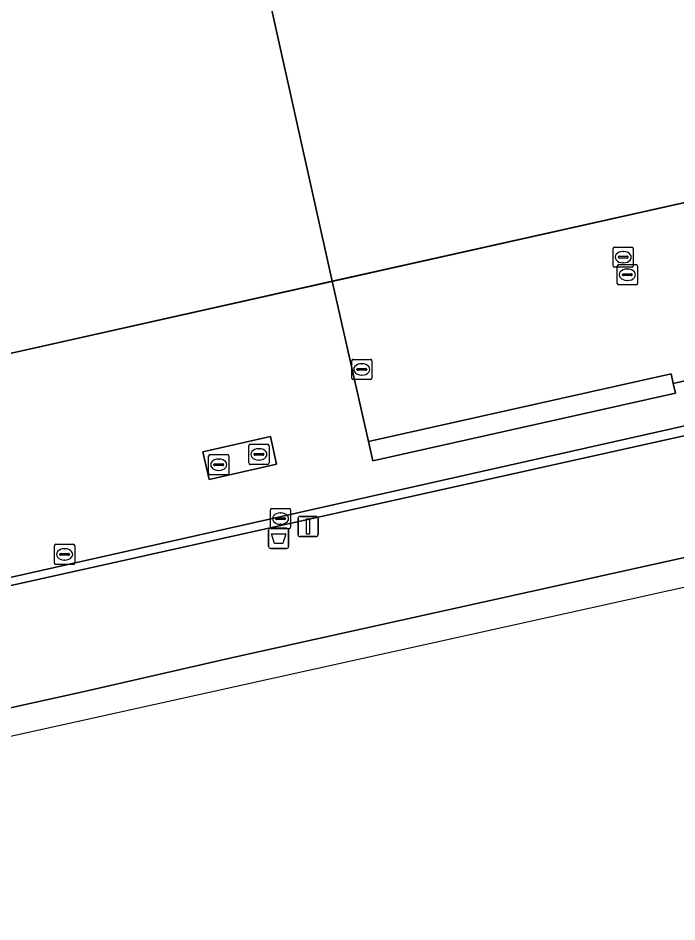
# Model space of a CAD drawing. Extents: x 160806 to 161707, y 383696 to 384148.
# Drawn here: x 161511.02 to 161543.61, y 383820.65 to 383865.37 of the extents above; entities that cross this region are included whole.
import ezdxf

# ---------------------------------------------------------------- set-up
doc = ezdxf.new("R2010")
doc.units = 0
for name, color, linetype in [('IMGEO_Afvalbak', 7, 'Continuous'), ('IMGEO_Brandkraan', 7, 'Continuous'), ('IMGEO_Erf', 7, 'Continuous'), ('IMGEO_Groenvoorziening', 7, 'Continuous'), ('IMGEO_Hek', 7, 'Continuous'), ('IMGEO_Kolk', 7, 'Continuous'), ('IMGEO_Lichtmast', 7, 'Continuous'), ('IMGEO_Muur', 7, 'Continuous'), ('IMGEO_Pand', 7, 'Continuous'), ('IMGEO_Pand_overbouw', 7, 'Continuous'), ('IMGEO_Rijbaan_lokaal_gesloten', 7, 'Continuous'), ('IMGEO_Rijbaan_lokaal_open', 7, 'Continuous'), ('IMGEO_Rioolput', 7, 'Continuous'), ('IMGEO_Spoorbaan_halfverhard', 7, 'Continuous'), ('IMGEO_Terreindeel_gesloten', 7, 'Continuous'), ('IMGEO_Verkeerseiland_open', 7, 'Continuous')]:
    doc.layers.add(name, color=color, linetype=linetype)

msp = doc.modelspace()

# ---------------------------------------------------------------- linework, layer by layer
at = {"layer": 'IMGEO_Afvalbak'}
for p, q in [((161523.513, 383840.13), (161524.303, 383840.13)), ((161524.303, 383840.13), (161523.513, 383840.13)), ((161523.413, 383839.23), (161523.413, 383840.03)), ((161523.413, 383840.03), (161523.413, 383839.23)), ((161524.403, 383840.03), (161524.403, 383839.23)), ((161524.403, 383839.23), (161524.403, 383840.03)), ((161524.303, 383839.13), (161523.513, 383839.13)), ((161523.513, 383839.13), (161524.303, 383839.13))]:
    msp.add_line(p, q, dxfattribs=at)
msp.add_lwpolyline([(161523.556, 383839.844), (161524.26, 383839.844), (161524.111, 383839.374), (161523.705, 383839.374), (161523.556, 383839.844)], dxfattribs=at)
for centre, start, end in [((161523.513, 383840.03), 90, 180), ((161523.513, 383840.03), 90, 180), ((161524.303, 383840.03), 0, 90), ((161524.303, 383840.03), 360, 90), ((161523.513, 383839.23), 180, 270), ((161523.513, 383839.23), 180, 270), ((161524.303, 383839.23), 270, 0), ((161524.303, 383839.23), 270, 0)]:
    msp.add_arc(centre, 0.1, start, end, dxfattribs=at)
at = {"layer": 'IMGEO_Brandkraan'}
for p, q in [((161512.817, 383838.406), (161512.817, 383839.258)), ((161512.892, 383839.332), (161513.744, 383839.332)), ((161513.818, 383839.258), (161513.818, 383838.406)), ((161513.076, 383838.826), (161513.076, 383838.838)), ((161513.514, 383838.789), (161513.116, 383838.789)), ((161513.119, 383838.875), (161513.517, 383838.875)), ((161513.305, 383839.112), (161513.33, 383839.112)), ((161513.56, 383838.838), (161513.56, 383838.826)), ((161513.744, 383838.332), (161512.892, 383838.332)), ((161513.328, 383838.552), (161513.303, 383838.552))]:
    msp.add_line(p, q, dxfattribs=at)
for points in [[(161512.817, 383838.406), (161512.817, 383839.258)], [(161512.892, 383839.332), (161513.744, 383839.332)], [(161513.818, 383839.258), (161513.818, 383838.406)], [(161513.744, 383838.332), (161512.892, 383838.332)]]:
    msp.add_lwpolyline(points, dxfattribs=at)
for centre, radius, start, end in [((161512.894, 383839.256), 0.0765, 91.552, 178.448), ((161512.894, 383839.256), 0.0765, 91.552, 178.448), ((161513.742, 383839.256), 0.0765, 1.552, 88.448), ((161513.742, 383839.256), 0.0765, 1.552, 88.448), ((161513.116, 383838.835), 0.0403, 85.8775, 175.7526), ((161513.113, 383838.825), 0.0366, 178.938, 274.7102), ((161513.517, 383838.832), 0.043, 264.8664, 352.4533), ((161513.521, 383838.837), 0.0386, 1.7309, 96.639), ((161512.894, 383838.408), 0.0765, 181.552, 268.448), ((161512.894, 383838.408), 0.0765, 181.552, 268.448), ((161513.742, 383838.408), 0.0765, 271.552, 358.448), ((161513.742, 383838.408), 0.0765, 271.552, 358.448)]:
    msp.add_arc(centre, radius, start, end, dxfattribs=at)
for centre, major_axis, ratio, start_param, end_param in [((161513.304, 383838.832), (-0.387, 0.002), 0.722429, 4.712389, 7.853982), ((161513.329, 383838.832), (-0.39, 0.002), 0.717154, 1.570796, 4.712389)]:
    msp.add_ellipse(centre, major_axis=major_axis, ratio=ratio, start_param=start_param, end_param=end_param, dxfattribs=at)
at = {"layer": 'IMGEO_Erf'}
msp.add_lwpolyline([(161522.889, 383868.814), (161522.234, 383871.748), (161502.965, 383867.464), (161500.733, 383865.636), (161501.103, 383863.975), (161504.78, 383847.479), (161526.561, 383852.352)], close=True, dxfattribs=at)
at = {"layer": 'IMGEO_Groenvoorziening'}
msp.add_lwpolyline([(161573.981, 383851.379), (161498.641, 383834.626), (161467.119, 383827.496), (161467.565, 383825.499), (161468.352, 383821.972), (161470.021, 383822.345), (161472.634, 383822.879), (161475.023, 383823.371), (161479.934, 383824.467), (161509.272, 383830.942), (161514.217, 383832.035), (161521.635, 383833.723), (161580.201, 383846.689)], dxfattribs=at)
at = {"layer": 'IMGEO_Hek'}
msp.add_lwpolyline([(161468.352, 383821.972), (161470.021, 383822.345), (161472.634, 383822.879), (161475.023, 383823.371), (161479.934, 383824.467), (161509.272, 383830.942), (161514.217, 383832.035), (161521.635, 383833.723), (161580.201, 383846.689), (161582.51, 383847.687), (161585.012, 383847.75), (161614.342, 383854.325), (161641.301, 383860.274), (161651.06, 383862.411), (161662.497, 383864.892), (161670.593, 383866.669), (161682.93, 383869.376), (161687.731, 383870.454), (161692.46, 383871.911), (161696.167, 383872.737)], dxfattribs=at)
at = {"layer": 'IMGEO_Kolk'}
for p, q in [((161523.501, 383840.178), (161523.501, 383841.03)), ((161523.576, 383841.104), (161524.428, 383841.104)), ((161524.502, 383841.03), (161524.502, 383840.178)), ((161523.76, 383840.598), (161523.76, 383840.61)), ((161524.198, 383840.561), (161523.8, 383840.561)), ((161523.803, 383840.647), (161524.201, 383840.647)), ((161523.989, 383840.884), (161524.014, 383840.884)), ((161524.244, 383840.61), (161524.244, 383840.598)), ((161524.428, 383840.104), (161523.576, 383840.104)), ((161524.012, 383840.324), (161523.987, 383840.324))]:
    msp.add_line(p, q, dxfattribs=at)
for points in [[(161523.501, 383840.178), (161523.501, 383841.03)], [(161523.576, 383841.104), (161524.428, 383841.104)], [(161524.502, 383841.03), (161524.502, 383840.178)], [(161524.428, 383840.104), (161523.576, 383840.104)]]:
    msp.add_lwpolyline(points, dxfattribs=at)
for centre, radius, start, end in [((161523.578, 383841.028), 0.0765, 91.552, 178.448), ((161523.578, 383841.028), 0.0765, 91.552, 178.448), ((161524.426, 383841.028), 0.0765, 1.552, 88.448), ((161524.426, 383841.028), 0.0765, 1.552, 88.448), ((161523.8, 383840.607), 0.0403, 85.8775, 175.7526), ((161523.797, 383840.597), 0.0366, 178.938, 274.7102), ((161524.201, 383840.604), 0.043, 264.8664, 352.4533), ((161524.205, 383840.609), 0.0386, 1.7309, 96.639), ((161523.578, 383840.18), 0.0765, 181.552, 268.448), ((161523.578, 383840.18), 0.0765, 181.552, 268.448), ((161524.426, 383840.18), 0.0765, 271.552, 358.448), ((161524.426, 383840.18), 0.0765, 271.552, 358.448)]:
    msp.add_arc(centre, radius, start, end, dxfattribs=at)
for centre, major_axis, ratio, start_param, end_param in [((161523.988, 383840.604), (-0.387, 0.002), 0.722429, 4.712389, 7.853982), ((161524.013, 383840.604), (-0.39, 0.002), 0.717154, 1.570796, 4.712389)]:
    msp.add_ellipse(centre, major_axis=major_axis, ratio=ratio, start_param=start_param, end_param=end_param, dxfattribs=at)
at = {"layer": 'IMGEO_Lichtmast'}
for p, q in [((161524.868, 383839.812), (161524.868, 383840.612)), ((161524.868, 383840.612), (161524.868, 383839.812)), ((161524.968, 383840.712), (161525.758, 383840.712)), ((161525.758, 383840.712), (161524.968, 383840.712)), ((161525.858, 383840.612), (161525.858, 383839.812)), ((161525.858, 383839.812), (161525.858, 383840.612)), ((161525.758, 383839.712), (161524.968, 383839.712)), ((161524.968, 383839.712), (161525.758, 383839.712))]:
    msp.add_line(p, q, dxfattribs=at)
msp.add_lwpolyline([(161525.288, 383840.587), (161525.438, 383840.587), (161525.438, 383839.837), (161525.288, 383839.837), (161525.288, 383840.587)], dxfattribs=at)
for centre, start, end in [((161524.968, 383840.612), 90, 180), ((161524.968, 383840.612), 90, 180), ((161525.758, 383840.612), 0, 90), ((161525.758, 383840.612), 360, 90), ((161524.968, 383839.812), 180, 270), ((161524.968, 383839.812), 180, 270), ((161525.758, 383839.812), 270, 0), ((161525.758, 383839.812), 270, 0)]:
    msp.add_arc(centre, 0.1, start, end, dxfattribs=at)
at = {"layer": 'IMGEO_Muur'}
msp.add_lwpolyline([(161504.78, 383847.479), (161526.561, 383852.352)], dxfattribs=at)
at = {"layer": 'IMGEO_Pand'}
msp.add_lwpolyline([(161539.638, 383935.367), (161532.156, 383929.275), (161531.72, 383931.221), (161514.903, 383917.532), (161521.152, 383889.432), (161518.425, 383888.826), (161522.234, 383871.748), (161522.889, 383868.814), (161526.561, 383852.352), (161548.06, 383857.157), (161555.04, 383858.718), (161562.148, 383860.307), (161569.113, 383861.863), (161576.544, 383863.524), (161577.028, 383863.632), (161563.33, 383924.497), (161562.871, 383924.395), (161556.299, 383953.974), (161555.972, 383953.708), (161543.162, 383943.281), (161544.114, 383939.013), (161542.463, 383937.675)], dxfattribs=at)
msp.add_lwpolyline([(161528.575, 383843.467), (161543.538, 383846.812), (161543.429, 383847.297), (161543.324, 383847.768), (161528.361, 383844.424)], close=True, dxfattribs=at)
at = {"layer": 'IMGEO_Pand_overbouw'}
for points in [[(161576.544, 383863.524), (161556.299, 383953.974), (161403.923, 383918.874), (161417.58, 383859.039), (161456.542, 383836.683)], [(161528.361, 383844.424), (161543.324, 383847.768), (161543.429, 383847.297), (161563.684, 383851.904), (161563.598, 383852.289), (161564.087, 383852.398), (161564.314, 383851.381), (161570.888, 383852.873), (161570.772, 383853.411), (161571.26, 383853.517), (161571.376, 383852.984), (161577.953, 383854.477), (161577.833, 383854.991), (161578.32, 383855.104), (161578.44, 383854.587), (161578.518, 383854.253), (161578.534, 383854.609), (161576.544, 383863.524), (161569.113, 383861.863), (161562.148, 383860.307), (161555.04, 383858.718), (161548.06, 383857.157), (161526.561, 383852.352)]]:
    msp.add_lwpolyline(points, close=True, dxfattribs=at)
at = {"layer": 'IMGEO_Rijbaan_lokaal_gesloten'}
for points in [[(161461.912, 383826.794), (161498.576, 383834.978), (161578.911, 383853.047)], [(161563.684, 383851.904), (161543.429, 383847.297), (161543.538, 383846.812), (161528.575, 383843.467), (161528.361, 383844.424), (161526.561, 383852.352), (161504.78, 383847.479), (161506.83, 383838.307), (161506.382, 383838.207), (161505.992, 383838.118), (161499.356, 383836.637), (161498.965, 383836.551), (161492.331, 383835.072), (161491.941, 383834.982), (161491.469, 383834.876), (161489.445, 383844.046), (161474.936, 383840.799)]]:
    msp.add_lwpolyline(points, dxfattribs=at)
msp.add_lwpolyline([(161520.154, 383843.908), (161523.499, 383844.672), (161523.807, 383843.295), (161520.469, 383842.539)], close=True, dxfattribs=at)
at = {"layer": 'IMGEO_Rijbaan_lokaal_open'}
msp.add_lwpolyline([(161548.06, 383857.157), (161526.561, 383852.352), (161528.361, 383844.424), (161543.324, 383847.768), (161543.429, 383847.297), (161563.684, 383851.904)], dxfattribs=at)
at = {"layer": 'IMGEO_Rioolput'}
for p, q in [((161540.456, 383853.116), (161540.456, 383853.968)), ((161540.531, 383854.042), (161541.383, 383854.042)), ((161541.457, 383853.968), (161541.457, 383853.116)), ((161540.715, 383853.536), (161540.715, 383853.548)), ((161541.153, 383853.499), (161540.755, 383853.499)), ((161540.758, 383853.585), (161541.156, 383853.585)), ((161540.944, 383853.822), (161540.969, 383853.822)), ((161541.199, 383853.548), (161541.199, 383853.536)), ((161541.383, 383853.042), (161540.531, 383853.042)), ((161540.66, 383852.244), (161540.66, 383853.096)), ((161540.735, 383853.17), (161541.587, 383853.17)), ((161540.967, 383853.262), (161540.942, 383853.262)), ((161541.661, 383853.096), (161541.661, 383852.244)), ((161540.919, 383852.664), (161540.919, 383852.676)), ((161541.357, 383852.627), (161540.959, 383852.627)), ((161540.962, 383852.713), (161541.36, 383852.713)), ((161541.148, 383852.95), (161541.173, 383852.95)), ((161541.403, 383852.676), (161541.403, 383852.664)), ((161541.587, 383852.17), (161540.735, 383852.17)), ((161541.171, 383852.39), (161541.146, 383852.39)), ((161527.522, 383847.559), (161527.522, 383848.411)), ((161527.597, 383848.485), (161528.449, 383848.485)), ((161528.01, 383848.265), (161528.035, 383848.265)), ((161528.523, 383848.411), (161528.523, 383847.559)), ((161527.781, 383847.979), (161527.781, 383847.991)), ((161528.219, 383847.942), (161527.821, 383847.942)), ((161527.824, 383848.028), (161528.222, 383848.028)), ((161528.033, 383847.705), (161528.008, 383847.705)), ((161528.265, 383847.991), (161528.265, 383847.979)), ((161528.449, 383847.485), (161527.597, 383847.485)), ((161522.431, 383843.356), (161522.431, 383844.208)), ((161522.506, 383844.282), (161523.358, 383844.282)), ((161522.919, 383844.062), (161522.944, 383844.062)), ((161523.432, 383844.208), (161523.432, 383843.356)), ((161520.446, 383842.843), (161520.446, 383843.695)), ((161520.521, 383843.769), (161521.373, 383843.769)), ((161521.447, 383843.695), (161521.447, 383842.843)), ((161522.69, 383843.776), (161522.69, 383843.788)), ((161523.128, 383843.739), (161522.73, 383843.739)), ((161522.733, 383843.825), (161523.131, 383843.825)), ((161523.174, 383843.788), (161523.174, 383843.776)), ((161520.705, 383843.263), (161520.705, 383843.275)), ((161521.143, 383843.226), (161520.745, 383843.226)), ((161520.748, 383843.312), (161521.146, 383843.312)), ((161520.934, 383843.549), (161520.959, 383843.549)), ((161521.189, 383843.275), (161521.189, 383843.263)), ((161523.358, 383843.282), (161522.506, 383843.282)), ((161522.942, 383843.502), (161522.917, 383843.502)), ((161521.373, 383842.769), (161520.521, 383842.769)), ((161520.957, 383842.989), (161520.932, 383842.989))]:
    msp.add_line(p, q, dxfattribs=at)
for points in [[(161540.456, 383853.116), (161540.456, 383853.968)], [(161540.531, 383854.042), (161541.383, 383854.042)], [(161541.457, 383853.968), (161541.457, 383853.116)], [(161541.383, 383853.042), (161540.531, 383853.042)], [(161540.66, 383852.244), (161540.66, 383853.096)], [(161540.735, 383853.17), (161541.587, 383853.17)], [(161541.661, 383853.096), (161541.661, 383852.244)], [(161541.587, 383852.17), (161540.735, 383852.17)], [(161527.522, 383847.559), (161527.522, 383848.411)], [(161527.597, 383848.485), (161528.449, 383848.485)], [(161528.523, 383848.411), (161528.523, 383847.559)], [(161528.449, 383847.485), (161527.597, 383847.485)], [(161522.431, 383843.356), (161522.431, 383844.208)], [(161522.506, 383844.282), (161523.358, 383844.282)], [(161523.432, 383844.208), (161523.432, 383843.356)], [(161520.446, 383842.843), (161520.446, 383843.695)], [(161520.521, 383843.769), (161521.373, 383843.769)], [(161521.447, 383843.695), (161521.447, 383842.843)], [(161523.358, 383843.282), (161522.506, 383843.282)], [(161521.373, 383842.769), (161520.521, 383842.769)]]:
    msp.add_lwpolyline(points, dxfattribs=at)
for centre, radius, start, end in [((161540.533, 383853.966), 0.0765, 91.552, 178.448), ((161540.533, 383853.966), 0.0765, 91.552, 178.448), ((161541.381, 383853.966), 0.0765, 1.552, 88.448), ((161541.381, 383853.966), 0.0765, 1.552, 88.448), ((161540.755, 383853.545), 0.0403, 85.8775, 175.7526), ((161540.752, 383853.535), 0.0366, 178.938, 274.7102), ((161541.156, 383853.542), 0.043, 264.8664, 352.4533), ((161541.16, 383853.547), 0.0386, 1.7309, 96.639), ((161540.533, 383853.118), 0.0765, 181.552, 268.448), ((161540.533, 383853.118), 0.0765, 181.552, 268.448), ((161540.737, 383853.094), 0.0765, 91.552, 178.448), ((161540.737, 383853.094), 0.0765, 91.552, 178.448), ((161541.381, 383853.118), 0.0765, 271.552, 358.448), ((161541.381, 383853.118), 0.0765, 271.552, 358.448), ((161541.585, 383853.094), 0.0765, 1.552, 88.448), ((161541.585, 383853.094), 0.0765, 1.552, 88.448), ((161540.959, 383852.673), 0.0403, 85.8775, 175.7526), ((161540.956, 383852.663), 0.0366, 178.938, 274.7102), ((161541.36, 383852.67), 0.043, 264.8664, 352.4533), ((161541.364, 383852.675), 0.0386, 1.7309, 96.639), ((161540.737, 383852.246), 0.0765, 181.552, 268.448), ((161540.737, 383852.246), 0.0765, 181.552, 268.448), ((161541.585, 383852.246), 0.0765, 271.552, 358.448), ((161541.585, 383852.246), 0.0765, 271.552, 358.448), ((161527.599, 383848.409), 0.0765, 91.552, 178.448), ((161527.599, 383848.409), 0.0765, 91.552, 178.448), ((161528.447, 383848.409), 0.0765, 1.552, 88.448), ((161528.447, 383848.409), 0.0765, 1.552, 88.448), ((161527.821, 383847.988), 0.0403, 85.8775, 175.7526), ((161527.818, 383847.978), 0.0366, 178.938, 274.7102), ((161528.222, 383847.985), 0.043, 264.8664, 352.4533), ((161528.226, 383847.99), 0.0386, 1.7309, 96.639), ((161527.599, 383847.561), 0.0765, 181.552, 268.448), ((161527.599, 383847.561), 0.0765, 181.552, 268.448), ((161528.447, 383847.561), 0.0765, 271.552, 358.448), ((161528.447, 383847.561), 0.0765, 271.552, 358.448), ((161522.508, 383844.206), 0.0765, 91.552, 178.448), ((161522.508, 383844.206), 0.0765, 91.552, 178.448), ((161523.356, 383844.206), 0.0765, 1.552, 88.448), ((161523.356, 383844.206), 0.0765, 1.552, 88.448), ((161520.523, 383843.693), 0.0765, 91.552, 178.448), ((161520.523, 383843.693), 0.0765, 91.552, 178.448), ((161521.371, 383843.693), 0.0765, 1.552, 88.448), ((161521.371, 383843.693), 0.0765, 1.552, 88.448), ((161522.73, 383843.785), 0.0403, 85.8775, 175.7526), ((161522.727, 383843.775), 0.0366, 178.938, 274.7102), ((161523.131, 383843.782), 0.043, 264.8664, 352.4533), ((161523.135, 383843.787), 0.0386, 1.7309, 96.639), ((161520.745, 383843.272), 0.0403, 85.8775, 175.7526), ((161520.742, 383843.262), 0.0366, 178.938, 274.7102), ((161521.146, 383843.269), 0.043, 264.8664, 352.4533), ((161521.15, 383843.274), 0.0386, 1.7309, 96.639), ((161522.508, 383843.358), 0.0765, 181.552, 268.448), ((161522.508, 383843.358), 0.0765, 181.552, 268.448), ((161523.356, 383843.358), 0.0765, 271.552, 358.448), ((161523.356, 383843.358), 0.0765, 271.552, 358.448), ((161520.523, 383842.845), 0.0765, 181.552, 268.448), ((161520.523, 383842.845), 0.0765, 181.552, 268.448), ((161521.371, 383842.845), 0.0765, 271.552, 358.448), ((161521.371, 383842.845), 0.0765, 271.552, 358.448)]:
    msp.add_arc(centre, radius, start, end, dxfattribs=at)
for centre, major_axis, ratio, start_param, end_param in [((161540.943, 383853.542), (-0.387, 0.002), 0.722429, 4.712389, 7.853982), ((161540.968, 383853.542), (-0.39, 0.002), 0.717154, 1.570796, 4.712389), ((161541.147, 383852.67), (-0.387, 0.002), 0.722429, 4.712389, 7.853982), ((161541.172, 383852.67), (-0.39, 0.002), 0.717154, 1.570796, 4.712389), ((161528.009, 383847.985), (-0.387, 0.002), 0.722429, 4.712389, 7.853982), ((161528.034, 383847.985), (-0.39, 0.002), 0.717154, 1.570796, 4.712389), ((161522.918, 383843.782), (-0.387, 0.002), 0.722429, 4.712389, 7.853982), ((161522.943, 383843.782), (-0.39, 0.002), 0.717154, 1.570796, 4.712389), ((161520.933, 383843.269), (-0.387, 0.002), 0.722429, 4.712389, 7.853982), ((161520.958, 383843.269), (-0.39, 0.002), 0.717154, 1.570796, 4.712389)]:
    msp.add_ellipse(centre, major_axis=major_axis, ratio=ratio, start_param=start_param, end_param=end_param, dxfattribs=at)
at = {"layer": 'IMGEO_Spoorbaan_halfverhard'}
msp.add_lwpolyline([(161580.201, 383846.689), (161521.635, 383833.723), (161514.217, 383832.035), (161509.272, 383830.942), (161479.934, 383824.467), (161475.023, 383823.371), (161472.634, 383822.879), (161470.021, 383822.345), (161468.352, 383821.972), (161468.36, 383821.937), (161468.808, 383822.037), (161468.839, 383821.9), (161469.057, 383820.924), (161469.119, 383820.647), (161634.815, 383857.326)], dxfattribs=at)
at = {"layer": 'IMGEO_Terreindeel_gesloten'}
msp.add_lwpolyline([(161523.499, 383844.672), (161520.154, 383843.908), (161520.469, 383842.539), (161523.807, 383843.295)], close=True, dxfattribs=at)
at = {"layer": 'IMGEO_Verkeerseiland_open'}
msp.add_lwpolyline([(161573.981, 383851.379), (161587.103, 383854.297), (161587.517, 383854.389), (161587.399, 383854.956), (161586.966, 383854.859), (161578.911, 383853.047), (161498.576, 383834.978), (161461.912, 383826.794), (161461.178, 383826.63), (161461.28, 383826.175), (161467.119, 383827.496), (161498.641, 383834.626)], close=True, dxfattribs=at)

doc.saveas('drawing.dxf')
